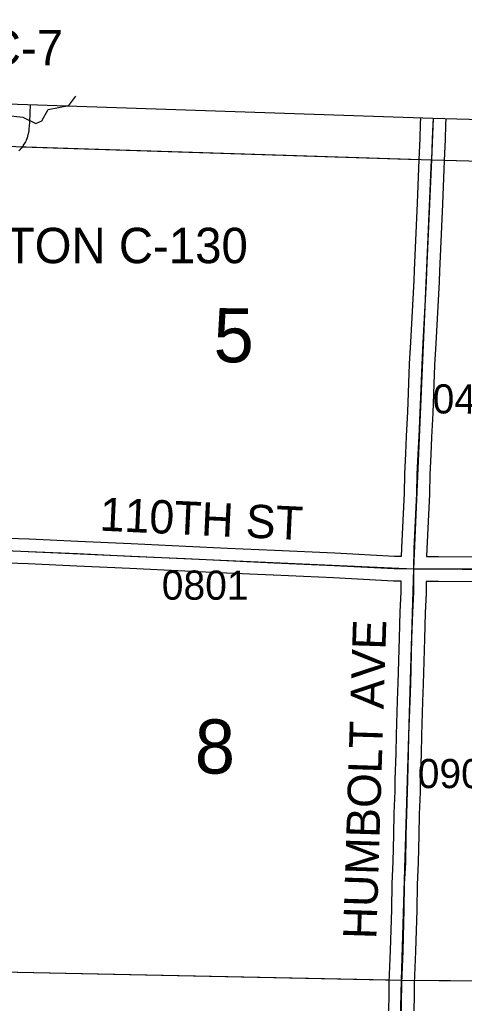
# Model space of a CAD drawing. Extents: x -157.2 to -99.3, y 12.2 to 46.2.
# Drawn here: x -131.353 to -130.286, y 38.637 to 40.999 of the extents above; entities that cross this region are included whole.
import ezdxf

# ---------------------------------------------------------------- set-up
doc = ezdxf.new("R2010")
doc.units = 0
for name, color, linetype in [('tdCoClipBndry', 7, 'Continuous'), ('tdCoCoBndry', 7, 'Continuous'), ('tdCoCoBndryPart', 7, 'Continuous'), ('tdCoHydroRiver', 7, 'Continuous'), ('tdCoSecRdNmbr', 7, 'Continuous'), ('tdCoSecRdTxt', 7, 'Continuous'), ('tdCoSecRteBand', 7, 'Continuous'), ('tdCoSecRteCL', 7, 'Continuous'), ('tdCoSectLine', 7, 'Continuous'), ('tdCoSectLinePart', 7, 'Continuous'), ('tdCoSectNmbr', 7, 'Continuous'), ('tdCoStrucSecCoName', 7, 'Continuous'), ('tdCoSurfAsphalt', 7, 'Continuous'), ('tdCoSurfGravel', 7, 'Continuous'), ('tdCoTwpBndryShd', 7, 'Continuous')]:
    doc.layers.add(name, color=color, linetype=linetype)

msp = doc.modelspace()

# ---------------------------------------------------------------- linework, layer by layer
at = {"layer": 'tdCoClipBndry'}
msp.add_lwpolyline([(-137.3849, 40.9986), (-130.3617, 40.7621), (-129.3761, 40.7352), (-128.3918, 40.7165), (-127.3846, 40.6647), (-126.387, 40.641), (-124.3513, 40.57), (-123.3516, 40.5465), (-121.3552, 40.48), (-120.3594, 40.4386), (-118.3228, 40.3917), (-115.3169, 40.3414), (-114.3264, 40.3124), (-114.2927, 40.3054), (-114.257, 40.2814), (-114.2379, 40.2528), (-114.2294, 40.2106), (-114.247, 39.2403), (-114.2573, 38.2439), (-114.2917, 37.2483), (-114.3338, 36.2543), (-114.3541, 35.2589), (-114.3899, 34.3598)], dxfattribs=at)
at = {"layer": 'tdCoCoBndry'}
msp.add_lwpolyline([(-135.3934, 40.8324), (-134.3958, 40.7988), (-133.3972, 40.7654), (-132.3984, 40.7315), (-131.3628, 40.6937), (-130.3647, 40.6622), (-129.3784, 40.6353), (-128.3937, 40.6165), (-127.3884, 40.5648), (-126.3904, 40.5411), (-125.354, 40.5038), (-124.3542, 40.47), (-123.355, 40.4466), (-122.3574, 40.4123), (-121.3585, 40.3801), (-120.3626, 40.3387), (-119.3227, 40.3139), (-118.3248, 40.2918), (-117.32, 40.2727), (-116.3236, 40.2604), (-115.3186, 40.2414), (-114.3294, 40.2124)], dxfattribs=at)
at = {"layer": 'tdCoCoBndryPart'}
for points in [[(-131.3482, 40.6932), (-130.3952, 40.6631)], [(-130.3352, 40.6614), (-129.3784, 40.6353), (-128.3937, 40.6165), (-127.9106, 40.5916)]]:
    msp.add_lwpolyline(points, dxfattribs=at)
at = {"layer": 'tdCoHydroRiver'}
msp.add_lwpolyline([(-131.3879, 40.769), (-131.3454, 40.7645), (-131.3143, 40.7494), (-131.2999, 40.7553), (-131.2848, 40.7832), (-131.2356, 40.7928), (-131.2185, 40.8152)], dxfattribs=at)
at = {"layer": 'tdCoSecRteBand'}
for points in [[(-131.3285, 40.7946), (-131.3297, 40.7532), (-131.3297, 40.7525), (-131.3297, 40.7518), (-131.331, 40.7355), (-131.3311, 40.7334), (-131.3316, 40.7314), (-131.3338, 40.7213), (-131.3342, 40.7193), (-131.3349, 40.7175), (-131.3381, 40.7086), (-131.3392, 40.7056), (-131.3409, 40.7029), (-131.3446, 40.697), (-131.3453, 40.6959), (-131.346, 40.6949), (-131.3505, 40.689), (-131.3527, 40.6859), (-131.3557, 40.6835)], [(-130.4367, 39.7107), (-130.4364, 39.7293), (-130.4364, 39.7299), (-130.4364, 39.7304), (-130.4298, 39.8621), (-130.429, 39.9077), (-130.429, 39.9081), (-130.429, 39.9086), (-130.4268, 39.9569), (-130.4268, 39.957), (-130.4268, 39.9571), (-130.4246, 39.999), (-130.4219, 40.0567), (-130.4174, 40.1717), (-130.4174, 40.1719), (-130.4174, 40.1721), (-130.4147, 40.2244), (-130.4147, 40.2244), (-130.4147, 40.2245), (-130.4068, 40.3723), (-130.4061, 40.3966), (-130.4061, 40.3969), (-130.4061, 40.3971), (-130.3987, 40.5581), (-130.3944, 40.6632), (-130.3923, 40.713), (-130.3913, 40.7483), (-130.3913, 40.7487), (-130.3913, 40.7491), (-130.3905, 40.7631)], [(-130.3305, 40.7612), (-130.3313, 40.7461), (-130.3323, 40.7111), (-130.3323, 40.7109), (-130.3323, 40.7107), (-130.3344, 40.6607), (-130.3387, 40.5556), (-130.3387, 40.5555), (-130.3387, 40.5555), (-130.3461, 40.3946), (-130.3469, 40.3702), (-130.3469, 40.3698), (-130.3469, 40.3695), (-130.3548, 40.2213), (-130.3575, 40.1692), (-130.3619, 40.0543), (-130.3619, 40.0541), (-130.3619, 40.054), (-130.3646, 39.9961), (-130.3646, 39.996), (-130.3646, 39.9959), (-130.3669, 39.9541), (-130.3691, 39.9063), (-130.3698, 39.8606), (-130.3698, 39.8601), (-130.3698, 39.8596), (-130.3764, 39.728), (-130.3767, 39.7101), (-130.3479, 39.7098), (-130.2358, 39.7088)], [(-131.407, 39.7547), (-131.331, 39.752), (-131.3309, 39.752), (-131.3308, 39.752), (-131.2136, 39.7468), (-131.2136, 39.7468), (-131.2136, 39.7468), (-131.0858, 39.7409), (-131.0858, 39.7409), (-131.0858, 39.7409), (-130.9544, 39.7347), (-130.8545, 39.73), (-130.8545, 39.73), (-130.8544, 39.73), (-130.7418, 39.7246), (-130.5971, 39.7182), (-130.597, 39.7182), (-130.5969, 39.7182), (-130.4535, 39.7108), (-130.4368, 39.7107), (-130.4367, 39.7107)], [(-130.4675, 38.5907), (-130.4665, 38.6858), (-130.4665, 38.6863), (-130.4665, 38.6868), (-130.4633, 38.764), (-130.4604, 38.8625), (-130.4596, 38.9239), (-130.4596, 38.9245), (-130.4596, 38.9251), (-130.4569, 38.9766), (-130.4557, 39.0422), (-130.4557, 39.0423), (-130.4557, 39.0425), (-130.4542, 39.0931), (-130.4542, 39.0932), (-130.4542, 39.0933), (-130.4522, 39.1461), (-130.452, 39.1731), (-130.452, 39.1735), (-130.452, 39.1739), (-130.4497, 39.2376), (-130.4493, 39.2812), (-130.4493, 39.2815), (-130.4492, 39.2819), (-130.4463, 39.3635), (-130.4463, 39.3636), (-130.4463, 39.3637), (-130.4446, 39.4054), (-130.4419, 39.5134), (-130.4419, 39.5134), (-130.4419, 39.5135), (-130.4401, 39.5766), (-130.4401, 39.577), (-130.4401, 39.5773), (-130.4377, 39.6245), (-130.4375, 39.6507), (-130.4547, 39.6508), (-130.4553, 39.6508), (-130.456, 39.6509), (-130.5999, 39.6582), (-130.7445, 39.6647), (-130.7446, 39.6647), (-130.7446, 39.6647), (-130.8573, 39.6701), (-130.9572, 39.6748), (-131.0886, 39.6809), (-131.2163, 39.6869), (-131.3333, 39.692), (-131.4092, 39.6948)], [(-130.2359, 39.6488), (-130.3484, 39.6498), (-130.3484, 39.6498), (-130.3484, 39.6498), (-130.3775, 39.6501), (-130.3777, 39.6234), (-130.3777, 39.6227), (-130.3777, 39.6221), (-130.3802, 39.5746), (-130.3819, 39.5119), (-130.3846, 39.4036), (-130.3846, 39.4034), (-130.3846, 39.4032), (-130.3863, 39.3613), (-130.3893, 39.2801), (-130.3898, 39.2366), (-130.3898, 39.2363), (-130.3898, 39.2359), (-130.392, 39.1722), (-130.3922, 39.1452), (-130.3922, 39.1448), (-130.3922, 39.1443), (-130.3942, 39.0912), (-130.3957, 39.0409), (-130.3969, 38.975), (-130.3969, 38.9745), (-130.3969, 38.974), (-130.3996, 38.9225), (-130.4004, 38.8615), (-130.4004, 38.8612), (-130.4004, 38.861), (-130.4033, 38.7621), (-130.4033, 38.7619), (-130.4033, 38.7617), (-130.4065, 38.6848), (-130.4075, 38.5898)]]:
    msp.add_lwpolyline(points, dxfattribs=at)
at = {"layer": 'tdCoSecRteCL'}
for points in [[(-130.4071, 39.6804), (-130.4064, 39.7289), (-130.3998, 39.8611), (-130.399, 39.9072), (-130.3968, 39.9556), (-130.3946, 39.9975), (-130.3919, 40.0554), (-130.3874, 40.1706), (-130.3847, 40.2229), (-130.3768, 40.3711), (-130.3761, 40.3957), (-130.3687, 40.5568), (-130.3644, 40.6619), (-130.3623, 40.7119), (-130.3613, 40.7474), (-130.3605, 40.7621)], [(-131.9012, 39.7427), (-131.8556, 39.741), (-131.6734, 39.7353), (-131.5089, 39.7289), (-131.462, 39.7267), (-131.4081, 39.7247), (-131.3321, 39.722), (-131.2149, 39.7168), (-131.0872, 39.7109), (-130.9558, 39.7047), (-130.8559, 39.7001), (-130.7432, 39.6946), (-130.5984, 39.6882), (-130.4544, 39.6808), (-130.4071, 39.6804)], [(-130.4375, 38.5901), (-130.4365, 38.6855), (-130.4333, 38.763), (-130.4304, 38.8619), (-130.4296, 38.9235), (-130.4269, 38.9755), (-130.4257, 39.0416), (-130.4242, 39.0922), (-130.4222, 39.1454), (-130.422, 39.1728), (-130.4198, 39.2369), (-130.4193, 39.2808), (-130.4163, 39.3625), (-130.4146, 39.4044), (-130.4119, 39.5126), (-130.4101, 39.5758), (-130.4077, 39.6236), (-130.4074, 39.6579), (-130.4071, 39.6804)], [(-130.4071, 39.6804), (-130.3481, 39.6798), (-130.2357, 39.6788), (-130.1025, 39.6808), (-129.9319, 39.6818), (-129.811, 39.6813), (-129.6756, 39.6828), (-129.5277, 39.6838), (-129.4135, 39.6828), (-129.3686, 39.6823), (-129.2717, 39.6793), (-129.1407, 39.6754), (-128.9982, 39.6722), (-128.8559, 39.667), (-128.7755, 39.6643), (-128.7412, 39.6631), (-128.6898, 39.6614), (-128.6179, 39.6591), (-128.4377, 39.6536)]]:
    msp.add_lwpolyline(points, dxfattribs=at)
at = {"layer": 'tdCoSectLine'}
for points in [[(-130.361, 40.7621), (-130.3647, 40.6622)], [(-131.3628, 40.6937), (-130.3647, 40.6622)], [(-130.4075, 39.6804), (-130.3647, 40.6622)], [(-130.3647, 40.6622), (-129.3784, 40.6353)], [(-131.405, 39.7247), (-130.4075, 39.6804)], [(-130.4366, 38.6927), (-130.4075, 39.6804)], [(-130.4075, 39.6804), (-129.4234, 39.6829)], [(-131.436, 38.7138), (-130.4366, 38.6927)], [(-130.4617, 37.6984), (-130.4366, 38.6927)], [(-130.4366, 38.6927), (-129.4445, 38.6839)]]:
    msp.add_lwpolyline(points, dxfattribs=at)
at = {"layer": 'tdCoSectLinePart'}
for points in [[(-131.3482, 40.6932), (-130.3952, 40.6631)], [(-130.3352, 40.6614), (-129.3784, 40.6353)], [(-131.436, 38.7138), (-130.4666, 38.6934)], [(-130.4067, 38.6925), (-129.4445, 38.6839)]]:
    msp.add_lwpolyline(points, dxfattribs=at)
at = {"layer": 'tdCoSurfAsphalt'}
msp.add_lwpolyline([(-131.4081, 39.7247), (-131.3321, 39.722), (-131.2149, 39.7168), (-131.0872, 39.7109), (-130.9558, 39.7047), (-130.8559, 39.7001), (-130.7432, 39.6946), (-130.5984, 39.6882), (-130.4544, 39.6808), (-130.4071, 39.6804), (-130.3481, 39.6798), (-130.2357, 39.6788)], dxfattribs=at)
at = {"layer": 'tdCoSurfGravel'}
for points in [[(-130.3644, 40.6619), (-130.3623, 40.7119), (-130.3613, 40.7474), (-130.3605, 40.7621)], [(-130.4375, 38.5901), (-130.4365, 38.6855), (-130.4333, 38.763), (-130.4304, 38.8619), (-130.4296, 38.9235), (-130.4269, 38.9755), (-130.4257, 39.0416), (-130.4242, 39.0922), (-130.4222, 39.1454), (-130.422, 39.1728), (-130.4198, 39.2369), (-130.4193, 39.2808), (-130.4163, 39.3625), (-130.4146, 39.4044), (-130.4119, 39.5126), (-130.4101, 39.5758), (-130.4077, 39.6236), (-130.4074, 39.6579), (-130.4071, 39.6804), (-130.4064, 39.7289), (-130.3998, 39.8611), (-130.399, 39.9072), (-130.3968, 39.9556), (-130.3946, 39.9975), (-130.3919, 40.0554), (-130.3874, 40.1706), (-130.3847, 40.2229), (-130.3768, 40.3711), (-130.3761, 40.3957), (-130.3687, 40.5568), (-130.3644, 40.6619)]]:
    msp.add_lwpolyline(points, dxfattribs=at)
at = {"layer": 'tdCoTwpBndryShd'}
msp.add_lwpolyline([(-135.3934, 40.8324), (-134.3958, 40.7988), (-133.3972, 40.7654), (-132.3984, 40.7315), (-131.3628, 40.6937), (-130.3647, 40.6622), (-129.3784, 40.6353), (-128.3937, 40.6165), (-127.3884, 40.5648), (-126.3904, 40.5411), (-125.354, 40.5038), (-124.3542, 40.47), (-123.355, 40.4466), (-122.3574, 40.4123), (-121.3585, 40.3801), (-120.3626, 40.3387), (-119.3227, 40.3139)], dxfattribs=at)

# ---------------------------------------------------------------- texts
at = {"layer": 'tdCoSecRdNmbr'}
for s, rotation, p in [('0402', 359.9005, (-130.3623, 40.0532)), ('0801', 359.9, (-131.0123, 39.6062)), ('0902', 359.9005, (-130.398, 39.1538))]:
    msp.add_text(s, height=0.07, rotation=rotation, dxfattribs=at).set_placement(p)
at = {"layer": 'tdCoSecRdTxt'}
for s, rotation, p in [('110TH ST', 357.3015, (-131.1625, 39.772)), ('HUMBOLT AVE', 88.1929, (-130.4974, 38.7902))]:
    msp.add_text(s, height=0.08, rotation=rotation, dxfattribs=at).set_placement(p)
at = {"layer": 'tdCoSectNmbr'}
for s, p in [('5', (-130.8881, 40.176)), ('8', (-130.9332, 39.1887))]:
    msp.add_text(s, height=0.13, rotation=359.9, dxfattribs=at).set_placement(p)
at = {"layer": 'tdCoStrucSecCoName'}
for s, p in [('ARLINGTON C-7', (-132.127, 40.8891)), ('ARLINGTON C-130', (-131.81, 40.4139))]:
    msp.add_text(s, height=0.085, dxfattribs=at).set_placement(p)

doc.saveas('drawing.dxf')
